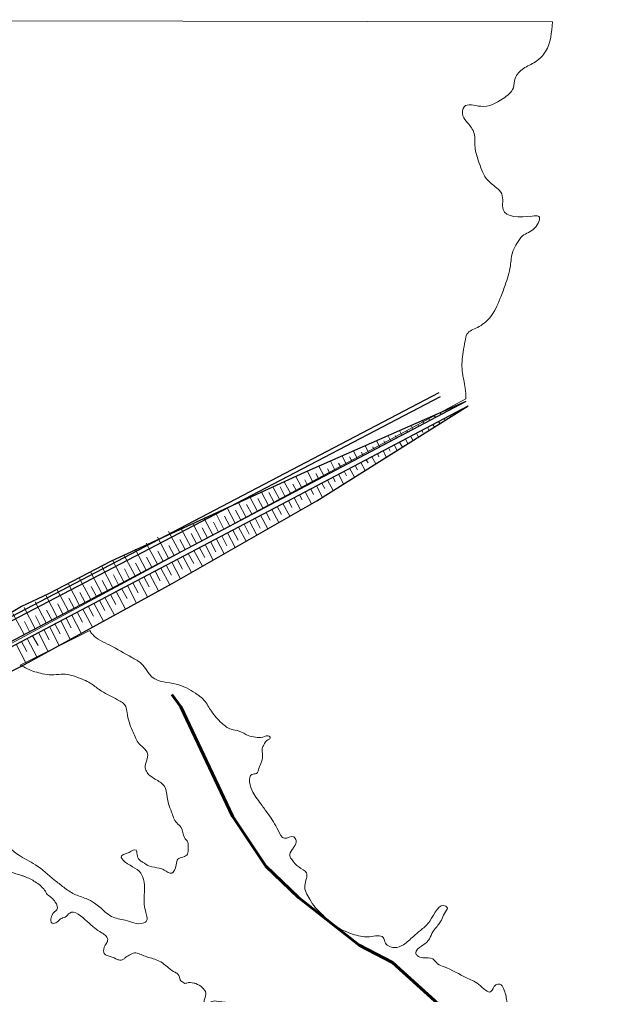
# Model space of a CAD drawing. Extents: x 553962 to 842807, y 8883888 to 9032388.
# Drawn here: x 799567.2 to 799862.6, y 9019899.2 to 9020385.6 of the extents above; entities that cross this region are included whole.
import ezdxf

# ---------------------------------------------------------------- set-up
doc = ezdxf.new("R2010")
doc.units = 0
doc.header["$LTSCALE"] = 200
doc.linetypes.add('LONG_DASH_SHORT_DASH', pattern=[9.9, 6, -1.2, 1.5, -1.2])
doc.layers.add('25', color=7, linetype='Continuous', lineweight=13)
doc.layers.add('7', color=7, linetype='Continuous', lineweight=90)

msp = doc.modelspace()

# ---------------------------------------------------------------- linework, layer by layer
at = {"layer": '25'}
for p, q in [((799219, 9020385.6), (799833.1, 9020384.4)), ((799789.9, 9020196.4), (799384.2, 9019978.1)), ((799785.8, 9020192.8), (799785.6, 9020193.1)), ((799788.6, 9020194.3), (799788.5, 9020194.4)), ((799790.1, 9020192.4), (799790.2, 9020192.3)), ((799774.7, 9020187), (799774.1, 9020188.1)), ((799777.5, 9020188.5), (799777, 9020189.3)), ((799780.2, 9020189.9), (799779.9, 9020190.6)), ((799781.9, 9020188), (799782.2, 9020187.3)), ((799783, 9020191.4), (799782.8, 9020191.9)), ((799783.2, 9020188.7), (799788.8, 9020191.7)), ((799784.6, 9020189.4), (799784.8, 9020189)), ((799787.4, 9020190.9), (799787.6, 9020190.7)), ((799763.6, 9020181.1), (799762.6, 9020183)), ((799766.4, 9020182.6), (799765.9, 9020183.6)), ((799769.1, 9020184.1), (799768.3, 9020185.5)), ((799771.9, 9020185.5), (799771.3, 9020186.8)), ((799773.5, 9020183.6), (799774.2, 9020182.3)), ((799776.3, 9020185.1), (799776.9, 9020184)), ((799779, 9020186.5), (799779.5, 9020185.6)), ((799752.5, 9020175.3), (799751.1, 9020177.9)), ((799756.6, 9020177.5), (799751.1, 9020174.5)), ((799755.3, 9020176.8), (799754.6, 9020178)), ((799762.2, 9020180.4), (799756.6, 9020177.5)), ((799758, 9020178.2), (799756.8, 9020180.5)), ((799760.8, 9020179.7), (799760.5, 9020180.3)), ((799762.4, 9020177.7), (799763.5, 9020175.6)), ((799765.2, 9020179.2), (799766.2, 9020177.3)), ((799768, 9020180.7), (799768.5, 9020179.6)), ((799770.8, 9020182.2), (799771.6, 9020180.6)), ((799741.4, 9020169.4), (799739.6, 9020172.9)), ((799746.9, 9020172.3), (799745.3, 9020175.4)), ((799751.1, 9020174.5), (799745.6, 9020171.6)), ((799749.8, 9020173.8), (799748.9, 9020175.4)), ((799750, 9020171.2), (799755.5, 9020174.1)), ((799754.1, 9020173.4), (799755.6, 9020170.6)), ((799756.8, 9020174.8), (799758.2, 9020172.2)), ((799759.7, 9020176.3), (799760.9, 9020174)), ((799730.3, 9020163.6), (799728.1, 9020167.8)), ((799735.8, 9020166.5), (799733.8, 9020170.3)), ((799740, 9020168.7), (799734.5, 9020165.8)), ((799738.7, 9020168), (799737.8, 9020169.7)), ((799738.9, 9020165.3), (799744.4, 9020168.2)), ((799745.6, 9020171.6), (799740, 9020168.7)), ((799744.2, 9020170.9), (799743.4, 9020172.4)), ((799744.4, 9020168.2), (799750, 9020171.2)), ((799745.8, 9020169), (799746.5, 9020167.5)), ((799748.6, 9020170.5), (799750.2, 9020167.3)), ((799751.3, 9020171.9), (799752.2, 9020170.3)), ((799719.2, 9020157.7), (799716.5, 9020162.8)), ((799724.7, 9020160.6), (799722.3, 9020165.3)), ((799728.9, 9020162.8), (799723.3, 9020159.9)), ((799727.6, 9020162.1), (799726.4, 9020164.3)), ((799734.5, 9020165.8), (799728.9, 9020162.8)), ((799733.1, 9020165.1), (799731.8, 9020167.4)), ((799733.3, 9020162.4), (799738.8, 9020165.3)), ((799734.7, 9020163.1), (799735.8, 9020160.9)), ((799737.5, 9020164.6), (799739.6, 9020160.6)), ((799740.2, 9020166), (799741.1, 9020164.4)), ((799743, 9020167.5), (799744.9, 9020163.9)), ((799713.6, 9020154.8), (799710.8, 9020160.2)), ((799716.5, 9020156.3), (799715, 9020159.1)), ((799723.3, 9020159.9), (799717.8, 9020157)), ((799722, 9020159.2), (799720.8, 9020161.5)), ((799722.2, 9020156.6), (799727.8, 9020159.5)), ((799726.4, 9020158.7), (799728.9, 9020153.9)), ((799727.8, 9020159.5), (799733.3, 9020162.4)), ((799729.1, 9020160.2), (799730.3, 9020157.9)), ((799731.9, 9020161.7), (799734.3, 9020157.2)), ((799702.5, 9020148.9), (799699.3, 9020155)), ((799705.4, 9020150.4), (799703.6, 9020153.8)), ((799708.1, 9020151.9), (799705.1, 9020157.6)), ((799712.2, 9020154.1), (799706.7, 9020151.1)), ((799710.9, 9020153.3), (799709.6, 9020155.9)), ((799711.1, 9020150.7), (799716.7, 9020153.6)), ((799717.8, 9020157), (799712.2, 9020154.1)), ((799716.7, 9020153.6), (799722.2, 9020156.6)), ((799718, 9020154.3), (799719.5, 9020151.6)), ((799720.8, 9020155.8), (799723.6, 9020150.6)), ((799723.6, 9020157.3), (799724.7, 9020155)), ((799691.4, 9020143.1), (799687.9, 9020149.8)), ((799694.3, 9020144.6), (799691.6, 9020149.6)), ((799697, 9020146), (799693.6, 9020152.4)), ((799701.2, 9020148.2), (799695.6, 9020145.3)), ((799699.8, 9020147.5), (799697.2, 9020152.5)), ((799706.7, 9020151.1), (799701.2, 9020148.2)), ((799705.6, 9020147.8), (799711.1, 9020150.7)), ((799706.9, 9020148.5), (799708.2, 9020146)), ((799709.7, 9020150), (799712.9, 9020144)), ((799712.5, 9020151.4), (799713.9, 9020148.6)), ((799715.3, 9020152.9), (799718.3, 9020147.2)), ((799680.3, 9020137.2), (799676.5, 9020144.5)), ((799683.2, 9020138.7), (799680.5, 9020143.7)), ((799685.9, 9020140.2), (799682.2, 9020147.2)), ((799688.7, 9020141.6), (799686.1, 9020146.6)), ((799695.6, 9020145.3), (799690.1, 9020142.3)), ((799694.5, 9020141.9), (799700, 9020144.8)), ((799698.6, 9020144.1), (799702, 9020137.8)), ((799700, 9020144.8), (799705.6, 9020147.8)), ((799701.4, 9020145.6), (799703.1, 9020142.2)), ((799704.2, 9020147), (799707.4, 9020140.9)), ((799669.2, 9020131.4), (799665.1, 9020139.3)), ((799674.8, 9020134.3), (799670.8, 9020141.9)), ((799677.6, 9020135.8), (799675, 9020140.8)), ((799684.5, 9020139.4), (799679, 9020136.5)), ((799683.4, 9020136.1), (799688.9, 9020139)), ((799690.1, 9020142.3), (799684.5, 9020139.4)), ((799688.9, 9020139), (799694.5, 9020141.9)), ((799690.3, 9020139.7), (799692.3, 9020135.8)), ((799693.1, 9020141.2), (799696.5, 9020134.6)), ((799695.8, 9020142.6), (799697.9, 9020138.7)), ((799658.2, 9020125.5), (799653.6, 9020134.1)), ((799663.7, 9020128.5), (799659.3, 9020136.7)), ((799666.5, 9020129.9), (799663.9, 9020134.9)), ((799673.4, 9020133.6), (799667.9, 9020130.7)), ((799672.1, 9020132.9), (799669.4, 9020137.8)), ((799679, 9020136.5), (799673.4, 9020133.6)), ((799677.8, 9020133.1), (799683.4, 9020136.1)), ((799679.2, 9020133.8), (799681.8, 9020128.9)), ((799682, 9020135.3), (799685.6, 9020128.4)), ((799684.7, 9020136.8), (799687.3, 9020131.8)), ((799687.5, 9020138.3), (799691.1, 9020131.5)), ((799647.1, 9020119.7), (799641.5, 9020130.2)), ((799652.6, 9020122.6), (799647.9, 9020131.5)), ((799655.4, 9020124.1), (799652.8, 9020129.1)), ((799661, 9020127), (799658.3, 9020132)), ((799667.9, 9020130.7), (799662.3, 9020127.7)), ((799666.7, 9020127.3), (799672.3, 9020130.2)), ((799670.9, 9020129.5), (799674.8, 9020122.2)), ((799672.3, 9020130.2), (799677.8, 9020133.1)), ((799673.6, 9020130.9), (799676.2, 9020125.9)), ((799676.4, 9020132.4), (799680.2, 9020125.3)), ((799636, 9020113.8), (799630.4, 9020124.4)), ((799641.5, 9020116.8), (799636, 9020127.3)), ((799649.9, 9020121.2), (799647.2, 9020126.1)), ((799656.8, 9020124.8), (799651.2, 9020121.9)), ((799655.6, 9020121.4), (799661.2, 9020124.4)), ((799662.3, 9020127.7), (799656.8, 9020124.8)), ((799661.2, 9020124.4), (799666.7, 9020127.3)), ((799662.5, 9020125.1), (799665.1, 9020120.1)), ((799665.3, 9020126.6), (799669.3, 9020119)), ((799668.1, 9020128), (799670.7, 9020123)), ((799630.4, 9020110.9), (799624.8, 9020121.4)), ((799638.8, 9020115.3), (799636.2, 9020120.3)), ((799644.3, 9020118.2), (799641.7, 9020123.2)), ((799651.2, 9020121.9), (799645.7, 9020119)), ((799650.1, 9020118.5), (799655.6, 9020121.4)), ((799651.4, 9020119.2), (799654.1, 9020114.2)), ((799654.2, 9020120.7), (799658.4, 9020112.8)), ((799657, 9020122.1), (799659.6, 9020117.2)), ((799659.8, 9020123.6), (799663.8, 9020115.9)), ((799619.3, 9020105.1), (799613.8, 9020115.6)), ((799624.9, 9020108), (799619.3, 9020118.5)), ((799627.7, 9020109.5), (799625.1, 9020114.4)), ((799633.2, 9020112.4), (799630.6, 9020117.4)), ((799640.1, 9020116), (799634.6, 9020113.1)), ((799639, 9020112.7), (799644.5, 9020115.6)), ((799645.7, 9020119), (799640.1, 9020116)), ((799643.1, 9020114.8), (799647.5, 9020106.6)), ((799644.5, 9020115.6), (799650.1, 9020118.5)), ((799645.9, 9020116.3), (799648.5, 9020111.3)), ((799648.7, 9020117.8), (799653, 9020109.7)), ((799608.2, 9020099.2), (799602.7, 9020109.7)), ((799613.8, 9020102.1), (799608.2, 9020112.7)), ((799622.1, 9020106.5), (799619.5, 9020111.5)), ((799629, 9020110.2), (799623.5, 9020107.2)), ((799627.9, 9020106.8), (799633.4, 9020109.7)), ((799634.6, 9020113.1), (799629, 9020110.2)), ((799633.4, 9020109.7), (799639, 9020112.7)), ((799634.8, 9020110.4), (799637.4, 9020105.5)), ((799637.6, 9020111.9), (799642.1, 9020103.5)), ((799640.3, 9020113.4), (799643, 9020108.4)), ((799602.7, 9020096.3), (799597.1, 9020106.8)), ((799611, 9020100.7), (799608.4, 9020105.7)), ((799616.6, 9020103.6), (799614, 9020108.6)), ((799623.5, 9020107.2), (799617.9, 9020104.3)), ((799622.3, 9020103.9), (799627.9, 9020106.8)), ((799623.7, 9020104.6), (799626.3, 9020099.6)), ((799626.5, 9020106.1), (799631, 9020097.5)), ((799629.2, 9020107.5), (799631.8, 9020102.5)), ((799632, 9020109), (799636.5, 9020100.5)), ((799591.6, 9020090.4), (799586, 9020101)), ((799597.1, 9020093.3), (799591.6, 9020103.9)), ((799599.9, 9020094.8), (799597.3, 9020099.8)), ((799605.5, 9020097.8), (799602.9, 9020102.7)), ((799612.4, 9020101.4), (799606.8, 9020098.5)), ((799611.2, 9020098), (799616.8, 9020101)), ((799617.9, 9020104.3), (799612.4, 9020101.4)), ((799615.4, 9020100.2), (799620, 9020091.4)), ((799616.8, 9020101), (799622.3, 9020103.9)), ((799618.1, 9020101.7), (799620.8, 9020096.7)), ((799621, 9020103.2), (799625.5, 9020094.4)), ((799580.5, 9020084.6), (799574.9, 9020095.1)), ((799586, 9020087.5), (799580.5, 9020098)), ((799594.4, 9020091.9), (799591.8, 9020096.9)), ((799601.3, 9020095.5), (799595.7, 9020092.6)), ((799600.1, 9020092.2), (799605.7, 9020095.1)), ((799606.8, 9020098.5), (799601.3, 9020095.5)), ((799605.7, 9020095.1), (799611.2, 9020098)), ((799607, 9020095.8), (799609.7, 9020090.8)), ((799609.8, 9020097.3), (799614.5, 9020088.4)), ((799612.6, 9020098.7), (799615.2, 9020093.8)), ((799574.9, 9020081.6), (799569.4, 9020092.2)), ((799583.3, 9020086.1), (799580.7, 9020091)), ((799588.8, 9020089), (799586.2, 9020094)), ((799595.7, 9020092.6), (799590.2, 9020089.7)), ((799594.6, 9020089.2), (799600.1, 9020092.2)), ((799595.9, 9020090), (799598.6, 9020085)), ((799598.8, 9020091.4), (799603.5, 9020082.4)), ((799601.5, 9020092.9), (799604.1, 9020087.9)), ((799604.3, 9020094.4), (799609, 9020085.4)), ((799569.4, 9020078.7), (799563.8, 9020089.2)), ((799572.2, 9020080.2), (799569.6, 9020085.2)), ((799577.7, 9020083.1), (799575.1, 9020088.1)), ((799584.6, 9020086.8), (799579.1, 9020083.8)), ((799583.5, 9020083.4), (799589, 9020086.3)), ((799590.2, 9020089.7), (799584.6, 9020086.8)), ((799587.7, 9020085.6), (799592.5, 9020076.4)), ((799589, 9020086.3), (799594.6, 9020089.2)), ((799590.4, 9020087), (799593, 9020082.1)), ((799593.2, 9020088.5), (799598, 9020079.4)), ((799602.2, 9020080.7), (799567.5, 9020063.5)), ((799602.2, 9020080.7), (799567.5, 9020063.5)), ((799573.5, 9020080.9), (799568, 9020078)), ((799572.4, 9020077.5), (799577.9, 9020080.5)), ((799579.1, 9020083.8), (799573.5, 9020080.9)), ((799577.9, 9020080.5), (799583.5, 9020083.4)), ((799579.3, 9020081.2), (799581.9, 9020076.2)), ((799582.1, 9020082.7), (799587, 9020073.3)), ((799584.8, 9020084.1), (799587.5, 9020079.1)), ((799568, 9020078), (799562.4, 9020075.1)), ((799566.8, 9020074.6), (799572.4, 9020077.5)), ((799568.2, 9020075.3), (799570.8, 9020070.3)), ((799571, 9020076.8), (799576, 9020067.3)), ((799573.7, 9020078.2), (799576.4, 9020073.3)), ((799576.6, 9020079.7), (799581.5, 9020070.3)), ((799565.5, 9020073.9), (799570.5, 9020064.3))]:
    msp.add_line(p, q, dxfattribs=at)
at = {"layer": '25', "lineweight": 25}
for p, q in [((799776.4, 9020199.3), (799350.3, 9019976.6)), ((799351.2, 9019974.9), (799777.3, 9020197.6)), ((799789.9, 9020195), (799377.1, 9019977.3)), ((799378.2, 9019975.1), (799791.1, 9020192.9))]:
    msp.add_line(p, q, dxfattribs=at)
for points in [[(799789.9, 9020195), (799709.3, 9020159.6), (799612.9, 9020115.4), (799581.7, 9020099.1), (799568.1, 9020092.8), (799524.2, 9020066.6), (799484.6, 9020043.9), (799415.5, 9020005.5), (799377.1, 9019977.3)], [(799378.2, 9019975.1), (799415, 9019984.2), (799494.7, 9020026.8), (799567.8, 9020062.8), (799643.3, 9020104.2), (799715.6, 9020145.5), (799791.1, 9020192.9)]]:
    msp.add_lwpolyline(points, dxfattribs=at)
at = {"layer": '25'}
for points in [[(799789.9, 9020195), (799784.4, 9020192.1), (799778.8, 9020189.2), (799773.3, 9020186.2), (799767.7, 9020183.3), (799762.2, 9020180.4)], [(799772.2, 9020182.9), (799777.7, 9020185.8), (799783.2, 9020188.7)], [(799755.5, 9020174.1), (799761.1, 9020177), (799766.6, 9020180), (799772.2, 9020182.9)]]:
    msp.add_lwpolyline(points, dxfattribs=at)
for points in [[(799833.1, 9020384.4), (799829.7, 9020369.7), (799824.6, 9020364.5), (799818.6, 9020361.1), (799814.5, 9020356.2), (799813.6, 9020351.5), (799808.5, 9020346.2), (799797.3, 9020342.3), (799789.1, 9020342.1), (799788.4, 9020337.6), (799790.8, 9020334), (799794, 9020328.8), (799794.5, 9020321.8), (799796.2, 9020315), (799800.1, 9020306.3), (799805.2, 9020301.6), (799807.8, 9020298.6), (799808.5, 9020290.8), (799823, 9020287.5), (799826.3, 9020287.4), (799824.3, 9020281.6), (799818.2, 9020277.6), (799815.4, 9020273.9), (799813.4, 9020270), (799812.1, 9020262.6), (799809.5, 9020253), (799807.1, 9020246.5), (799801.8, 9020236.8), (799795.7, 9020232), (799790.4, 9020228.6), (799789.5, 9020225.3), (799788.5, 9020219.7), (799788.1, 9020210.2), (799789.6, 9020201.6), (799789.9, 9020196.4)], [(799833.1, 9020384.4), (799829.7, 9020369.7), (799824.6, 9020364.5), (799818.6, 9020361.1), (799814.5, 9020356.2), (799813.6, 9020351.5), (799808.5, 9020346.2), (799797.3, 9020342.3), (799789.1, 9020342.1), (799788.4, 9020337.6), (799790.8, 9020334), (799794, 9020328.8), (799794.5, 9020321.8), (799796.2, 9020315), (799800.1, 9020306.3), (799805.2, 9020301.6), (799807.8, 9020298.6), (799808.5, 9020290.8), (799823, 9020287.5), (799826.3, 9020287.4), (799824.3, 9020281.6), (799818.2, 9020277.6), (799815.4, 9020273.9), (799813.4, 9020270), (799812.1, 9020262.6), (799809.5, 9020253), (799807.1, 9020246.5), (799801.8, 9020236.8), (799795.7, 9020232), (799790.4, 9020228.6), (799789.5, 9020225.3), (799788.5, 9020219.7), (799788.1, 9020210.2), (799789.6, 9020201.6), (799789.9, 9020196.4)], [(799703.2, 9019971.5), (799704.3, 9019973), (799705.2, 9019976), (799704, 9019977.8), (799699.4, 9019977.1), (799696.2, 9019981.1), (799691.4, 9019989), (799688.2, 9019993.4), (799683.6, 9020000.2), (799682, 9020005.2), (799683.1, 9020009), (799685.5, 9020009.5), (799686.6, 9020012), (799687.9, 9020015.2), (799688.4, 9020019.5), (799688.3, 9020022), (799689.1, 9020023.7), (799691, 9020026.2), (799691.8, 9020026.5), (799692.3, 9020027.1), (799691.8, 9020028), (799688.6, 9020027.6), (799684.9, 9020027.5), (799681.3, 9020028.4), (799676.8, 9020030.6), (799672.7, 9020031.5), (799668.1, 9020034.6), (799662.9, 9020040.5), (799659.3, 9020045.9), (799656.4, 9020048.5), (799655, 9020049.5), (799645.4, 9020054), (799633.4, 9020057.5), (799627.9, 9020064.3), (799623.2, 9020067.3), (799612.3, 9020073.4), (799603.5, 9020078.9), (799602.2, 9020080.7)], [(799567.5, 9020063.5), (799574.8, 9020060.2), (799578.7, 9020059.2), (799583.1, 9020058.6), (799588, 9020059), (799591.9, 9020058.7), (799597.1, 9020057), (799601, 9020055.3), (799603.7, 9020053.7), (799608.1, 9020050.5), (799612, 9020048.4), (799616.1, 9020046.2), (799620.2, 9020042.9), (799620.8, 9020039.8), (799623.5, 9020030.8), (799624.9, 9020027.7), (799626.3, 9020024.9), (799629.1, 9020022.2), (799631.1, 9020019.2), (799631.1, 9020017.8), (799629.9, 9020013.5), (799630.2, 9020011.1), (799631.6, 9020009), (799634.9, 9020006.6), (799639.3, 9020003.3), (799640.9, 9019997.7), (799641.5, 9019994.3), (799643, 9019990.2), (799645.6, 9019984.8), (799647.9, 9019982.5), (799649.5, 9019977.5), (799651.1, 9019975.2), (799651.3, 9019972.2), (799651, 9019969.2), (799648.7, 9019967.7), (799646.2, 9019966.7), (799645.3, 9019963.8), (799643.1, 9019959.7), (799639.4, 9019961.2), (799636.9, 9019962.2), (799632.1, 9019963.2), (799628.6, 9019965.2), (799627, 9019966.3), (799625.8, 9019969), (799625.3, 9019971.2), (799621.8, 9019970.1), (799617.9, 9019967.6), (799618.8, 9019966.3), (799627.7, 9019959.7), (799629.3, 9019955.3), (799629.4, 9019948.8), (799629.4, 9019944), (799630.2, 9019940.1), (799630.5, 9019938.8), (799630.6, 9019935.9), (799629.2, 9019934.9), (799624.2, 9019934.9), (799619.9, 9019936.2), (799613.1, 9019938.1), (799609.8, 9019940.5), (799604.5, 9019944.8), (799600.4, 9019947), (799594.4, 9019949.3), (799589.2, 9019952.7), (799584.6, 9019956.3), (799575.1, 9019963.9), (799566.6, 9019968.8), (799560.9, 9019973.1), (799555.3, 9019975.3), (799550.6, 9019975.9), (799547.3, 9019976.4), (799544.2, 9019975.4), (799541.8, 9019975.8), (799538.6, 9019976.8), (799536.7, 9019978.3), (799535.7, 9019978.3), (799535.2, 9019977.4), (799535, 9019974.2), (799535.5, 9019972.1), (799539.8, 9019971.1), (799543.1, 9019971.1), (799548, 9019970.5), (799552.4, 9019968.8), (799561.7, 9019961), (799563.6, 9019960), (799565.4, 9019959.4), (799568, 9019958.6), (799569.8, 9019958), (799575, 9019955.4), (799579.7, 9019951.2), (799581, 9019949.1)], [(799916, 9019828.9), (799914.9, 9019835.8), (799915.7, 9019843), (799916.2, 9019845.1), (799913.7, 9019841.2), (799907.1, 9019835.4), (799899.3, 9019834.4), (799892.3, 9019837.4), (799888.1, 9019838.4), (799884.9, 9019836.6), (799879, 9019831.4), (799875.6, 9019831.2), (799868.4, 9019832.7), (799862.9, 9019833.9), (799860.1, 9019835.9), (799859.4, 9019840.6), (799859.4, 9019843.7), (799858.9, 9019847.6), (799858.3, 9019850.1), (799859.6, 9019851.9), (799861.9, 9019852.5), (799865.3, 9019849.6), (799870.6, 9019844), (799872.7, 9019842.6), (799875.2, 9019842.9), (799876.9, 9019845.1), (799872, 9019850.9), (799867.4, 9019855.4), (799864.8, 9019858.7), (799864, 9019861.9), (799863.8, 9019864.7), (799864.7, 9019866.8), (799866.2, 9019868.6), (799866.1, 9019869.1), (799863.4, 9019869.2), (799859.4, 9019868.5), (799859.6, 9019866.8), (799856.5, 9019869.6), (799848.1, 9019874.8), (799851.2, 9019879.2), (799850.6, 9019881.8), (799844.3, 9019882), (799841.2, 9019883.6), (799840.1, 9019885.6), (799839.4, 9019888.4), (799835.6, 9019887.6), (799823.5, 9019891.7), (799820.2, 9019890.7), (799814.8, 9019890.8), (799811.4, 9019893.2), (799809.8, 9019899), (799808.7, 9019902.1), (799806.9, 9019904.3), (799804.9, 9019904), (799802.4, 9019900.6), (799796.3, 9019904.2), (799790.2, 9019907.5), (799779, 9019913), (799775.8, 9019914.5), (799773.4, 9019916.9), (799768.5, 9019917.5), (799765.6, 9019918.6), (799764.9, 9019919.9), (799767.8, 9019923.3), (799771.7, 9019927), (799773.4, 9019930.4), (799776.8, 9019934.8), (799780.2, 9019941.2), (799780.7, 9019942.3), (799779.9, 9019943.2), (799771.9, 9019935.8), (799767.8, 9019931.6), (799763.7, 9019928.2), (799758.7, 9019924), (799754.2, 9019922.6), (799749.4, 9019925.5), (799748.7, 9019927.6), (799745.9, 9019928.5), (799741.8, 9019928), (799738.4, 9019928.1), (799730.5, 9019930.4), (799720.4, 9019936.8), (799718.1, 9019939.3), (799714.7, 9019942.6), (799712, 9019946.7), (799709.5, 9019953.6), (799710.4, 9019959.9), (799706.5, 9019962.8), (799703.2, 9019966.3), (799702, 9019968.3), (799703.2, 9019971.5)], [(799581, 9019949.1), (799585, 9019945.3), (799585.8, 9019941.5), (799584.4, 9019940.2), (799583.4, 9019938.8), (799582.8, 9019936), (799583.4, 9019934.8), (799584.6, 9019934.7), (799585.8, 9019935.2), (799586.7, 9019936.1), (799588.4, 9019937.3), (799588.8, 9019937.4), (799589.9, 9019937.8), (799592.2, 9019939.8), (799600.9, 9019935.6), (799608.1, 9019930), (799609.9, 9019928.8), (799611.2, 9019926.6), (799610.5, 9019924.7), (799609.1, 9019920.8), (799609.7, 9019919.3), (799611.4, 9019918.4), (799615.3, 9019917), (799616.7, 9019916.4), (799619, 9019916.8), (799620.2, 9019917.8), (799622.5, 9019919.1), (799623.9, 9019919.8), (799629.2, 9019918.5), (799631.6, 9019917.7), (799637.6, 9019915.5), (799644, 9019910.7), (799645.6, 9019909.8), (799647.2, 9019907.1), (799647.2, 9019906.9), (799648.6, 9019905.4), (799649.7, 9019904.7), (799650.6, 9019904.9), (799654.1, 9019904.9), (799655.1, 9019904.6), (799660.1, 9019899.9), (799659.5, 9019896.9), (799659.5, 9019894.8), (799661.7, 9019894.9), (799663.9, 9019895.9), (799667.1, 9019895.6), (799670.8, 9019895.2), (799672.9, 9019894.6), (799678.3, 9019891.1), (799680.7, 9019890.2), (799683.1, 9019888.9), (799686.4, 9019888.6), (799685.1, 9019885), (799683.3, 9019882), (799681.1, 9019878), (799681.3, 9019876.5), (799682.9, 9019876.7), (799685.5, 9019878.1), (799689.3, 9019881.3), (799692, 9019883.6), (799692.4, 9019884.6), (799695, 9019886.7), (799698.3, 9019884.7), (799700, 9019884), (799706.8, 9019886.1), (799714.9, 9019882.1), (799720, 9019879.4), (799729.9, 9019878.3), (799733.6, 9019876.4), (799737, 9019873.5), (799740.7, 9019868.2), (799742.5, 9019861.8), (799743.7, 9019861), (799748.5, 9019861.5), (799752.6, 9019861.9), (799754.7, 9019860), (799760.4, 9019857.7), (799765.8, 9019854.5), (799771.7, 9019852.6), (799775.4, 9019850.2), (799777.1, 9019847.5), (799777, 9019843.3), (799777.3, 9019838.7), (799780.4, 9019834.5), (799781.3, 9019833.7), (799785, 9019827), (799787.3, 9019824), (799790.2, 9019820), (799791.1, 9019815.3), (799791.3, 9019811.9), (799790.4, 9019809.9)]]:
    msp.add_spline(points, degree=3, dxfattribs=at)
at = {"layer": '7', "linetype": 'LONG_DASH_SHORT_DASH', "lineweight": 60}
msp.add_lwpolyline([(799643.1, 9020048.9), (799647.6, 9020042.7), (799673.5, 9019988.2), (799690.1, 9019963.2), (799706.4, 9019947.6), (799736.6, 9019923.8), (799753.3, 9019915.1), (799806.5, 9019867.1), (799817.3, 9019854.8), (799834.6, 9019826.5), (799839.8, 9019812.7), (799854.9, 9019739.7), (799854.5, 9019729.6), (799854.3, 9019728.6)], dxfattribs=at)

doc.saveas('drawing.dxf')
